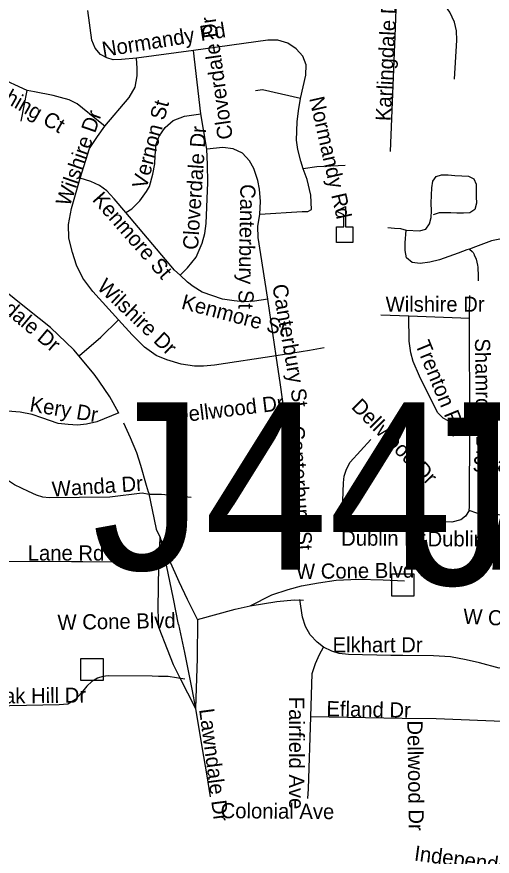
# Model space of a CAD drawing. Extents: x 1662474 to 1856135, y 779280 to 917889.
# Drawn here: x 1756808 to 1759792, y 858167 to 863432 of the extents above; entities that cross this region are included whole.
import ezdxf

# ---------------------------------------------------------------- set-up
doc = ezdxf.new("R2010")
doc.units = 0
for name, color, linetype in [('Exist Cultural Educational Facility High CELL', 7, 'Continuous'), ('Exist Road Non-System Structure Non-Sys Other Attributed CELL', 7, 'Continuous'), ('Exist Road Non-System Structure Non-Sys Other Number Label', 7, 'Continuous'), ('Exist Road Non-System Type 51', 7, 'Continuous'), ('Exist Road Non-System Type 51 Label', 7, 'Continuous')]:
    doc.layers.add(name, color=color, linetype=linetype)

msp = doc.modelspace()

# ---------------------------------------------------------------- linework, layer by layer
at = {"layer": 'Exist Cultural Educational Facility High CELL'}
msp.add_lwpolyline([(1758814.2, 862015.9), (1758814.2, 862113.8), (1758860.2, 862113.8), (1758860.2, 862188.9), (1758813.2, 862213.2), (1758869.8, 862242.3), (1758869.8, 862113.8), (1758915.9, 862113.8), (1758915.9, 862015.9)], close=True, dxfattribs=at)
at = {"layer": 'Exist Road Non-System Structure Non-Sys Other Attributed CELL'}
for points in [[(1759161.1, 859937.8), (1759300.1, 859937.8), (1759300.1, 859798.7), (1759161.1, 859798.7)], [(1757210.1, 859407.9), (1757349, 859407.9), (1757349, 859268.8), (1757210.1, 859268.8)]]:
    msp.add_lwpolyline(points, close=True, dxfattribs=at)
at = {"layer": 'Exist Road Non-System Type 51'}
for p, q in [((1757917, 863220.8), (1757558.4, 863173)), ((1757963.6, 862823.9), (1757917, 863220.8)), ((1756873.1, 862969.9), (1756688.6, 863053.4)), ((1756835.4, 862777.2), (1756873.1, 862969.9)), ((1758000.1, 862601.1), (1757963.6, 862823.9)), ((1758436.6, 861305.6), (1758383.6, 861659.9)), ((1759649.2, 861539.8), (1759651.1, 861684.6)), ((1759267.9, 861553.6), (1759092.9, 861560.7)), ((1759649.2, 861539.8), (1759267.9, 861553.6)), ((1759651.4, 860870.4), (1759649.2, 861539.8)), ((1757700.7, 860014.8), (1757706.7, 860165.3)), ((1757828.9, 859290.3), (1757929.6, 859093.1)), ((1759227.4, 859031.1), (1758652.4, 859041.1))]:
    msp.add_line(p, q, dxfattribs=at)
for points in [[(1759554.5, 863041), (1759568.9, 863284.6), (1759566.9, 863342.9), (1759555.5, 863397.9), (1759525.4, 863460.4), (1759398, 863640.8), (1759376.2, 863686.7), (1759363.4, 863749.1)], [(1757558.4, 863173), (1757465.9, 863164.6), (1757412.8, 863162.5), (1757373.1, 863174.9), (1757332.5, 863195.6), (1757300.1, 863234.4), (1757279.4, 863284.6), (1757254, 863471.9)], [(1759153.4, 862586.7), (1759185.6, 863361.5), (1759187.9, 863480.4)], [(1758588.9, 862919.5), (1758621.6, 863064.6), (1758624.4, 863129.4), (1758603.4, 863185.6), (1758560.5, 863231.5), (1758508.6, 863266.8), (1758446.1, 863284.6), (1758382.6, 863284.6), (1757917, 863220.8)], [(1757359.5, 862744.7), (1757513.9, 862925.2), (1757550.4, 862989.6), (1757563.6, 863060.4), (1757563.6, 863110.2), (1757558.4, 863173)], [(1757359.5, 862744.7), (1757330.4, 862768), (1757187.6, 862885.4), (1757136.6, 862910.6), (1757081.2, 862926.4), (1757036.6, 862937.6), (1756918.9, 862961.5), (1756873.1, 862969.9)], [(1758588.9, 862919.5), (1758350.2, 862972.8), (1758305.4, 862967.8)], [(1758605.4, 862477.5), (1758589.6, 862526.4), (1758572.1, 862599), (1758563.6, 862658.4), (1758566.9, 862772), (1758576.2, 862841.8), (1758588.9, 862919.5)], [(1757491.8, 862203.5), (1757529.4, 862226.4), (1757579.4, 862277.2), (1757620.9, 862335), (1757640.1, 862367.5), (1757662.1, 862443.7), (1757673.1, 862508.8), (1757676.2, 862560.9), (1757682.9, 862632.6), (1757701.2, 862683.8), (1757739.9, 862736.5), (1757789.9, 862780.7), (1757860.5, 862808.4), (1757963.6, 862823.9)], [(1757205.4, 862419.8), (1757264.5, 862605.4), (1757314.9, 862681.7), (1757359.5, 862744.7)], [(1757832.1, 861810.9), (1757878.4, 861857.6), (1757933, 861924.5), (1757971.6, 862011.9), (1757988.6, 862072), (1757996.2, 862134.2), (1758007.2, 862392.8), (1758005.4, 862505.9), (1758000.1, 862601.1)], [(1758332.4, 862194), (1758336.6, 862273.4), (1758330.4, 862351.2), (1758320.1, 862405.6), (1758294.9, 862480.7), (1758268.1, 862528.4), (1758224.1, 862575.4), (1758164.8, 862604.2), (1758101.2, 862612.7), (1758000.1, 862601.1)], [(1758867.9, 862498.2), (1758690.6, 862489.9), (1758605.4, 862477.5)], [(1758332.4, 862194), (1758599.1, 862210), (1758633.5, 862210.9), (1758657.4, 862223.9), (1758652.4, 862312.9), (1758629.2, 862411.9), (1758605.4, 862477.5)], [(1759251.1, 862094.2), (1759253.9, 862093.4), (1759336.2, 862088.2), (1759374.1, 862100.4), (1759398.8, 862133.7), (1759407.6, 862173.2), (1759409.5, 862215.5), (1759409.4, 862263.2), (1759410.6, 862312.8), (1759412.2, 862359.8), (1759418, 862401.1), (1759438.9, 862430.6), (1759473.4, 862440.6), (1759514.6, 862439.9), (1759557.6, 862437.2), (1759601.4, 862434.8), (1759643, 862431.2), (1759677.2, 862415.5), (1759691.4, 862381.9), (1759691.6, 862343.4), (1759691.5, 862303.1), (1759692.1, 862262), (1759683, 862223.5), (1759650.4, 862203.1), (1759610.9, 862200.2), (1759570.4, 862200.8), (1759531, 862201.8), (1759492.9, 862202.9), (1759458.4, 862203), (1759421.5, 862189.7)], [(1757445.1, 861530.8), (1757285.5, 861707.9), (1757222, 861792.8), (1757182.4, 861874.4), (1757156.4, 861953.1), (1757134.6, 862042.6), (1757133, 862127.9), (1757150.9, 862229.2), (1757205.4, 862419.8)], [(1757491.8, 862203.5), (1757419.9, 862289.9), (1757372.1, 862341), (1757326.1, 862373.2), (1757272.1, 862399.2), (1757205.4, 862419.8)], [(1757447.1, 860949.2), (1757391.4, 861047.1), (1757324.9, 861147.1), (1757293.4, 861189.2), (1757164.9, 861343.1), (1757019, 861483.4), (1756876.6, 861594.8), (1756617.4, 861802.3), (1756248.1, 862077.9), (1756008.2, 862271.5)], [(1757832.1, 861810.9), (1757798.1, 861842.1), (1757491.8, 862203.5)], [(1758383.6, 861659.9), (1758323.2, 862048.1), (1758321.1, 862115.9), (1758332.4, 862194)], [(1759135.9, 862109.2), (1759136.6, 862109.5), (1759178.1, 862106.9), (1759215.8, 862104.1), (1759251.1, 862094.2)], [(1759649.1, 861975), (1759633, 861969.2), (1759577.2, 861949.5), (1759519.9, 861929), (1759461.2, 861908.2), (1759400, 861891.7), (1759339.4, 861885.2), (1759288.8, 861890.9), (1759253.9, 861919.7), (1759244.4, 861966), (1759245.9, 862014.8), (1759251.1, 862094.2)], [(1760030.9, 862018.7), (1759973.1, 862033.2), (1759959.6, 862037.4), (1759939.8, 862041.4), (1759919.6, 862042.8), (1759899.4, 862041.4), (1759891.6, 862040.2), (1759838.9, 862036.8), (1759786.6, 862026.1), (1759736.1, 862007.8), (1759685.8, 861988.2), (1759649.1, 861975)], [(1759649.1, 861975), (1759665.4, 861959.2), (1759671.2, 861952.7), (1759677.9, 861941.7), (1759679, 861939.1), (1759690.1, 861912), (1759698.5, 861874.9), (1759700.8, 861862.2), (1759701.9, 861851.5), (1759704.1, 861815.5), (1759702.4, 861775.2)], [(1758383.6, 861659.9), (1758300.1, 861647.1), (1758229.6, 861644.9), (1758172.1, 861649.2), (1758099.1, 861659.7), (1757972.1, 861705.4), (1757913.9, 861740.2), (1757879.4, 861767), (1757832.1, 861810.9)], [(1759651.4, 860870.4), (1759587.9, 860873.1), (1759548.1, 860882.5), (1759515.9, 860897.2), (1759483.6, 860914.5), (1759448.1, 860949.2), (1759334.5, 861177.2), (1759295.9, 861268.9), (1759281.5, 861324), (1759271, 861397.2), (1759267.9, 861553.6)], [(1757202.2, 861306.7), (1757334.6, 861422.2), (1757445.1, 861530.8)], [(1758436.6, 861305.6), (1758049.2, 861247.1), (1757979.4, 861240.8), (1757923, 861240), (1757838.8, 861253.4), (1757749.2, 861280.2), (1757682.6, 861307.7), (1757609.6, 861358.6), (1757532.4, 861436.9), (1757445.1, 861530.8)], [(1758736.6, 861355.5), (1758644, 861338.2), (1758436.6, 861305.6)], [(1758490.4, 860929.5), (1758462.6, 861123.2), (1758436.6, 861305.6)], [(1757448.1, 860947.1), (1757310.6, 860891.2), (1757246.1, 860876.2), (1757189.6, 860871.2), (1757131.1, 860874.1), (1757066.9, 860880.4), (1756964, 860915.9), (1756904.4, 860937.6), (1756828.2, 860952.4), (1756509.4, 860977.5)], [(1758536.6, 860366.8), (1758487.9, 860673.1), (1758480.5, 860767), (1758490.4, 860929.5)], [(1757634.2, 860449.5), (1757621.8, 860491.6), (1757585.8, 860617.6), (1757560.7, 860697), (1757521.5, 860791.7), (1757480.2, 860883.5)], [(1759647.1, 860334.8), (1759649.5, 860358.1), (1759651.4, 860870.4)], [(1759241.9, 860272), (1758968.9, 860279.4), (1758922.1, 860290.9), (1758889.1, 860312.7), (1758865.8, 860350.2), (1758854.5, 860396.4), (1758858.9, 860508.5), (1758862.9, 860550.2), (1758877.9, 860594.6), (1758900.4, 860637.4), (1759030.4, 860781.4)], [(1757638.8, 860434.8), (1757593.9, 860444.2), (1757390.8, 860419), (1757011.8, 860413.8), (1756972.1, 860419.2), (1756930.4, 860431.6), (1756881, 860454.4), (1756793.9, 860496.9), (1756743, 860529.5), (1756628.2, 860623.2)], [(1757634.2, 860449.5), (1757683.5, 860218.5), (1757706.7, 860165.3)], [(1757901.2, 860415.9), (1757714.9, 860435.5), (1757638.8, 860434.8)], [(1759647.1, 860334.8), (1759623.2, 860299.4), (1759594.1, 860276.2), (1759537.6, 860262.9), (1759241.9, 860272)], [(1759992, 860304.4), (1759749.2, 860309.6), (1759695.1, 860317.9), (1759647.1, 860334.8)], [(1757942.6, 859651.9), (1757878.6, 859776.1), (1757827.4, 859887.6), (1757765.3, 860024.6), (1757706.7, 860165.3)], [(1757821.9, 859620.8), (1757790.8, 859781.6), (1757747, 859991.7), (1757706.7, 860165.3)], [(1757695.4, 860090.9), (1757673.9, 860030.9), (1757651.4, 860012.4), (1757619.1, 860011.2), (1757222.2, 860013.2), (1757150.6, 860014.2), (1756433.5, 860014.6)], [(1757699.4, 859598.9), (1757695.8, 859715.8), (1757697.6, 859860.2), (1757699.4, 859984.4), (1757700.7, 860014.8)], [(1758272.7, 859738.1), (1758409.2, 859806.2), (1758511.5, 859840.3), (1758594.9, 859863.1), (1758701.1, 859882), (1758812.9, 859897.6), (1758949.4, 859905.2), (1759106.6, 859900.9), (1759240.3, 859893.8)], [(1758272.7, 859738.1), (1758438.8, 859764.1), (1758548.9, 859775.3), (1758608.1, 859772.5)], [(1758733.5, 859477.9), (1758693.1, 859509), (1758649.2, 859556), (1758620.1, 859606.7), (1758600.1, 859665.2), (1758583.6, 859777.9)], [(1757942.6, 859651.9), (1758178, 859715.3), (1758272.7, 859738.1)], [(1757942.6, 859651.9), (1757940.7, 859408), (1757929.6, 859093.1)], [(1757699.4, 859598.9), (1757751, 859466.3), (1757788.2, 859370), (1757828.9, 859290.3)], [(1757821.9, 859620.8), (1757859.6, 859445.2), (1757905.4, 859213.9), (1757929.6, 859093.1)], [(1758652.4, 859041.1), (1758661.9, 859313.5), (1758682.6, 859375.8), (1758708.6, 859432.2), (1758733.5, 859477.9)], [(1759230.6, 859426.7), (1759155.5, 859426.7), (1758888.9, 859432.2), (1758830.6, 859439), (1758785.8, 859451.9), (1758733.5, 859477.9)], [(1759990.9, 859357.1), (1759835.9, 859346.9), (1759711.6, 859379.1), (1759628.5, 859398.6), (1759530.6, 859416.7), (1759423.2, 859424.2), (1759230.6, 859426.7)], [(1757862.4, 859276.8), (1757758.6, 859293.4), (1757697, 859294.4), (1757656.9, 859295.4), (1757380.5, 859298.6), (1757347.1, 859294.4), (1757314.9, 859283.1), (1757278.4, 859263.4), (1757247.1, 859232.9), (1757212, 859190.4), (1757175.2, 859148.7), (1757127.2, 859121.4), (1757074.1, 859115.4), (1756556.4, 859105.9), (1756437.8, 859111.2)], [(1757929.6, 859093.1), (1757970.2, 858839.4), (1757997.9, 858683), (1758021.3, 858539.6)], [(1758635.4, 858529.5), (1758638.5, 858589.9), (1758652.4, 859041.1)], [(1759990.9, 859009.1), (1759908.5, 859010.1), (1759439.8, 859027.7), (1759227.4, 859031.1)]]:
    msp.add_lwpolyline(points, dxfattribs=at)

# ---------------------------------------------------------------- texts
at = {"layer": 'Exist Road Non-System Structure Non-Sys Other Number Label'}
for s, p in [('J447', (1757279.5, 859963.3)), ('J777', (1759230.6, 859868.3))]:
    msp.add_text(s, height=1049.86, dxfattribs=at).set_placement(p)
at = {"layer": 'Exist Road Non-System Type 51 Label'}
for s, rotation, p in [('Karlingdale Dr', 87.2216, (1759154.3, 862775.7)), ('Normandy Rd', 9.2162, (1757350.3, 863179.2)), ('Cloverdale Dr', 98.1255, (1758164.2, 862669)), ('Pershing Ct', 330.1596, (1756498, 863029.7)), ('Normandy Rd', 282.8615, (1758642.3, 862920.1)), ('Vernon St', 75.3542, (1757621.3, 862347.2)), ('Wilshire Dr', 70.863, (1757139, 862237.5)), ('Cloverdale Dr', 86.1018, (1757944.3, 861967.7)), ('Kenmore St', 311.3315, (1757277, 862281.9)), ('Canterbury St', 269.029, (1758211.3, 862382.9)), ('Lawndale Dr', 319.9338, (1756485.7, 861781.7)), ('Wilshire Dr', 316.556, (1757305.9, 861729.8)), ('Canterbury St', 279.8754, (1758410.7, 861746.7)), ('Kenmore St', 345.1872, (1757835.2, 861601.9)), ('Trenton Rd', 292.2939, (1759306.7, 861378.7)), ('Shamrock Dr', 270.7479, (1759683, 861414.5)), ('Kery Dr', 350.6365, (1756884, 860957.8)), ('Dellwood Dr', 6.9284, (1757800.4, 860882.7)), ('Dellwood Dr', 314.8482, (1758901.3, 860980.1)), ('Canterbury St', 273.7808, (1758517.9, 860864.2)), ('Canterbury St', 273.7808, (1758517.9, 860864.2)), ('Wanda Dr', 3.7727, (1757030.9, 860421.6)), ('W Cone Blvd', 0.6923, (1758560.9, 859905.2)), ('W Cone Blvd', 357.0573, (1759607.7, 859625.7)), ('W Cone Blvd', 0.9854, (1757064.3, 859586)), ('Oak Hill Dr', 0.6455, (1756629.3, 859123.3)), ('Fairfield Ave', 270, (1758516.7, 859166.9)), ('Efland Dr', 358.9018, (1758750.3, 859045.1)), ('Lawndale Dr', 277.5611, (1757951.7, 859087.3)), ('Dellwood Dr', 270.7843, (1759258.9, 859018)), ('Colonial Ave', 359.4795, (1758086.7, 858405.7)), ('Independence Rd', 352.3474, (1759298.2, 858140.2))]:
    msp.add_text(s, height=95, rotation=rotation, dxfattribs=at).set_placement(p)
for s, p in [('Wilshire Dr', (1759122.5, 861581.9)), ('Shamrock Dr', (1759667.8, 860578.1)), ('Dublin Dr', (1758843.5, 860114.2)), ('Dublin Dr', (1759385.8, 860109.8)), ('Lane Rd', (1756876.5, 860021.2)), ('Elkhart Dr', (1758789.6, 859445.4))]:
    msp.add_text(s, height=95, dxfattribs=at).set_placement(p)

doc.saveas('drawing.dxf')
